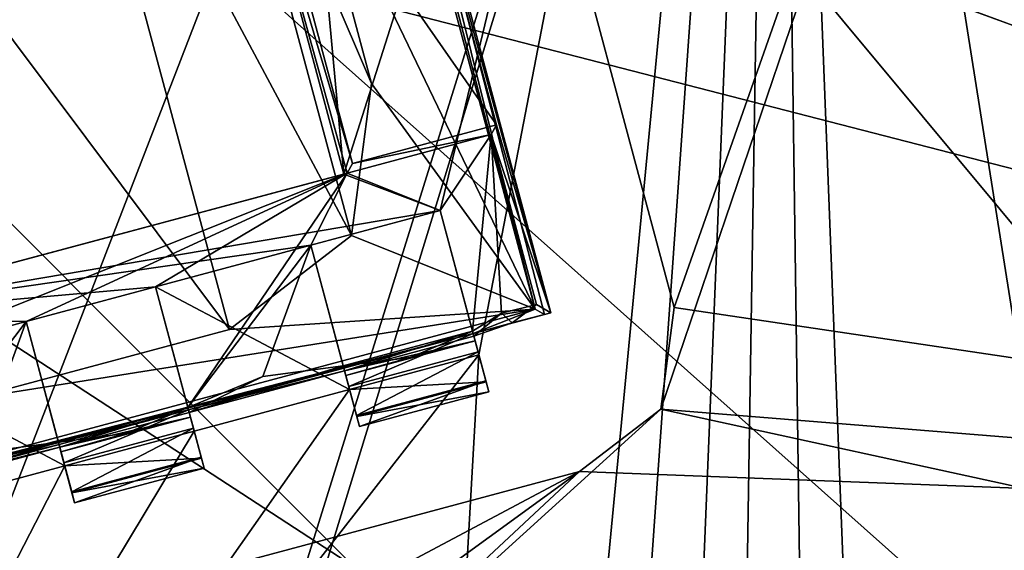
# Model space of a CAD drawing. Header units: millimetres. Extents: x -78 to 78, y -78 to 78.
# Tile 338 of 449: x 63.75 to 67.42, y 15.17 to 17.15. Entities that reach past the tile are written whole.
import ezdxf

# ---------------------------------------------------------------- set-up
doc = ezdxf.new("R2010")
doc.units = ezdxf.units.MM
doc.header["$LTSCALE"] = 41.718519
for name, color, linetype in [('1152', 7, 'CONTINUOUS'), ('1346', 7, 'CONTINUOUS'), ('1377', 7, 'CONTINUOUS'), ('1403', 7, 'CONTINUOUS'), ('1416', 7, 'CONTINUOUS'), ('1417', 7, 'CONTINUOUS'), ('1439', 7, 'CONTINUOUS'), ('1456', 7, 'CONTINUOUS'), ('1745', 7, 'CONTINUOUS'), ('1769', 7, 'CONTINUOUS'), ('2704', 7, 'CONTINUOUS'), ('2720', 7, 'CONTINUOUS'), ('2728', 7, 'CONTINUOUS'), ('328', 7, 'CONTINUOUS'), ('344', 7, 'CONTINUOUS'), ('4583', 7, 'CONTINUOUS'), ('4596', 7, 'CONTINUOUS'), ('4599', 7, 'CONTINUOUS'), ('4613', 7, 'CONTINUOUS'), ('4614', 7, 'CONTINUOUS'), ('4616', 7, 'CONTINUOUS'), ('4626', 7, 'CONTINUOUS'), ('4629', 7, 'CONTINUOUS'), ('4632', 7, 'CONTINUOUS'), ('4634', 7, 'CONTINUOUS'), ('4640', 7, 'CONTINUOUS'), ('4641', 7, 'CONTINUOUS'), ('4643', 7, 'CONTINUOUS'), ('4646', 7, 'CONTINUOUS'), ('4651', 7, 'CONTINUOUS'), ('4653', 7, 'CONTINUOUS'), ('4654', 7, 'CONTINUOUS'), ('4665', 7, 'CONTINUOUS'), ('4666', 7, 'CONTINUOUS'), ('4668', 7, 'CONTINUOUS'), ('4670', 7, 'CONTINUOUS'), ('4677', 7, 'CONTINUOUS'), ('4680', 7, 'CONTINUOUS'), ('4681', 7, 'CONTINUOUS'), ('4693', 7, 'CONTINUOUS'), ('4694', 7, 'CONTINUOUS'), ('4697', 7, 'CONTINUOUS'), ('4710', 7, 'CONTINUOUS'), ('4711', 7, 'CONTINUOUS'), ('4713', 7, 'CONTINUOUS'), ('4724', 7, 'CONTINUOUS'), ('4726', 7, 'CONTINUOUS'), ('4748', 7, 'CONTINUOUS')]:
    doc.layers.add(name, color=color, linetype=linetype)

msp = doc.modelspace()

# ---------------------------------------------------------------- linework, layer by layer
at = {"layer": '1152', "color": 7, "linetype": 'CONTINUOUS'}
for points in [[(65.4023, 30.4828, 19.2), (71.3198, 10.9606, 19.2), (65.4611, 30.0458, 22.9248), (65.4023, 30.4828, 19.2)], [(65.4611, 30.0458, 22.9248), (71.3198, 10.9606, 19.2), (68.451, 22.4946, 22.2), (65.4611, 30.0458, 22.9248)]]:
    msp.add_3dface(points, dxfattribs=at)
at = {"layer": '1346', "color": 7, "linetype": 'CONTINUOUS'}
for points in [[(65.3654, 19.1711, 22.2), (68.451, 22.4946, 22.2), (66.1937, 16.0801, 22.2), (65.3654, 19.1711, 22.2)], [(68.451, 22.4946, 22.2), (70.5276, 14.7446, 22.2), (66.1437, 15.7007, 22.2), (68.451, 22.4946, 22.2)], [(66.1937, 16.0801, 22.2), (68.451, 22.4946, 22.2), (66.1437, 15.7007, 22.2), (66.1937, 16.0801, 22.2)], [(70.5276, 14.7446, 22.2), (64.169, 13.9075, 22.2), (66.1437, 15.7007, 22.2), (70.5276, 14.7446, 22.2)], [(66.1437, 15.7007, 22.2), (64.169, 13.9075, 22.2), (65.8401, 15.4677, 22.2), (66.1437, 15.7007, 22.2)], [(63.0151, 13.9661, 22.2), (62.7491, 14.6395, 22.2), (65.8401, 15.4677, 22.2), (63.0151, 13.9661, 22.2)], [(64.169, 13.9075, 22.2), (63.0151, 13.9661, 22.2), (65.8401, 15.4677, 22.2), (64.169, 13.9075, 22.2)]]:
    msp.add_3dface(points, dxfattribs=at)
at = {"layer": '1377', "color": 7, "linetype": 'CONTINUOUS'}
for points in [[(71.8492, 15.2391, 23.2), (69.8428, 22.7271, 23.2), (65.1325, 19.4747, 23.2), (71.8492, 15.2391, 23.2)], [(71.8492, 15.2391, 23.2), (65.1325, 19.4747, 23.2), (65.3654, 19.1711, 23.2), (71.8492, 15.2391, 23.2)], [(71.8492, 15.2391, 23.2), (65.3654, 19.1711, 23.2), (66.1937, 16.0801, 23.2), (71.8492, 15.2391, 23.2)], [(71.8492, 15.2391, 23.2), (66.1937, 16.0801, 23.2), (66.1437, 15.7007, 23.2), (71.8492, 15.2391, 23.2)], [(65.8401, 15.4677, 23.2), (71.8492, 15.2391, 23.2), (66.1437, 15.7007, 23.2), (65.8401, 15.4677, 23.2)], [(65.8401, 15.4677, 23.2), (62.7491, 14.6395, 23.2), (64.1276, 14.2225, 23.2), (65.8401, 15.4677, 23.2)], [(71.8492, 15.2391, 23.2), (65.8401, 15.4677, 23.2), (64.1276, 14.2225, 23.2), (71.8492, 15.2391, 23.2)]]:
    msp.add_3dface(points, dxfattribs=at)
at = {"layer": '1403', "color": 7, "linetype": 'CONTINUOUS'}
msp.add_3dface([(65.4023, 30.4828, 19.2), (68.6904, 22.3216, 17.2), (71.3198, 10.9606, 19.2), (65.4023, 30.4828, 19.2)], dxfattribs=at)
at = {"layer": '1416', "color": 7, "linetype": 'CONTINUOUS'}
for points in [[(71.8492, 15.2391, 23.2), (64.1276, 14.2225, 23.2), (64.1646, 13.941, 23.2412), (71.8492, 15.2391, 23.2)], [(71.8894, 15.0993, 23.2104), (71.8492, 15.2391, 23.2), (64.1646, 13.941, 23.2412), (71.8894, 15.0993, 23.2104)]]:
    msp.add_3dface(points, dxfattribs=at)
at = {"layer": '1417', "color": 7, "linetype": 'CONTINUOUS'}
for points in [[(65.8401, 15.4677, 22.2), (62.7491, 14.6395, 22.2), (65.8401, 15.4677, 23.2), (65.8401, 15.4677, 22.2)], [(62.7491, 14.6395, 22.2), (62.7491, 14.6395, 23.2), (65.8401, 15.4677, 23.2), (62.7491, 14.6395, 22.2)]]:
    msp.add_3dface(points, dxfattribs=at)
at = {"layer": '1439', "color": 7, "linetype": 'CONTINUOUS'}
for points in [[(66.1937, 16.0801, 22.2), (66.1437, 15.7007, 22.2), (66.1937, 16.0801, 23.2), (66.1937, 16.0801, 22.2)], [(66.1937, 16.0801, 23.2), (66.1437, 15.7007, 22.2), (66.1437, 15.7007, 23.2), (66.1937, 16.0801, 23.2)], [(66.1437, 15.7007, 22.2), (65.8401, 15.4677, 22.2), (66.1437, 15.7007, 23.2), (66.1437, 15.7007, 22.2)], [(65.8401, 15.4677, 22.2), (65.8401, 15.4677, 23.2), (66.1437, 15.7007, 23.2), (65.8401, 15.4677, 22.2)]]:
    msp.add_3dface(points, dxfattribs=at)
at = {"layer": '1456', "color": 7, "linetype": 'CONTINUOUS'}
for points in [[(65.3654, 19.1711, 22.2), (66.1937, 16.0801, 22.2), (65.3654, 19.1711, 23.2), (65.3654, 19.1711, 22.2)], [(65.3654, 19.1711, 23.2), (66.1937, 16.0801, 22.2), (66.1937, 16.0801, 23.2), (65.3654, 19.1711, 23.2)]]:
    msp.add_3dface(points, dxfattribs=at)
at = {"layer": '1745', "linetype": 'CONTINUOUS'}
for points in [[(69.7599, 30.9897, 28.7), (56.7696, 51.03, 28.7), (56.7695, 10.7164, 28.7), (69.7599, 30.9897, 28.7)], [(75.9193, 7.9475, 28.7), (69.7599, 30.9897, 28.7), (53.7937, -21.0684, 28.7), (75.9193, 7.9475, 28.7)], [(53.7937, -21.0684, 28.7), (69.7599, 30.9897, 28.7), (56.7669, -10.73, 28.7), (53.7937, -21.0684, 28.7)], [(56.7669, -10.73, 28.7), (69.7599, 30.9897, 28.7), (57.7718, -0.0089, 28.7), (56.7669, -10.73, 28.7)], [(57.7718, -0.0089, 28.7), (69.7599, 30.9897, 28.7), (56.7695, 10.7164, 28.7), (57.7718, -0.0089, 28.7)]]:
    msp.add_3dface(points, dxfattribs=at)
at = {"layer": '1769', "linetype": 'CONTINUOUS'}
for points in [[(68.005, 27.6073, 26.2), (72.6977, 10.0938, 26.2), (60.6528, 24.562, 26.2), (68.005, 27.6073, 26.2)], [(60.6528, 24.562, 26.2), (72.6977, 10.0938, 26.2), (58.2182, 22.9916, 26.2), (60.6528, 24.562, 26.2)], [(72.6977, 10.0938, 26.2), (56.4893, 20.6607, 26.2), (58.2182, 22.9916, 26.2), (72.6977, 10.0938, 26.2)], [(72.6977, 10.0938, 26.2), (55.6942, 17.8776, 26.2), (56.4893, 20.6607, 26.2), (72.6977, 10.0938, 26.2)], [(72.6977, 10.0938, 26.2), (64.8079, 9.0551, 26.2), (55.6942, 17.8776, 26.2), (72.6977, 10.0938, 26.2)], [(64.8079, 9.0551, 26.2), (55.9316, 14.9868, 26.2), (55.6942, 17.8776, 26.2), (64.8079, 9.0551, 26.2)]]:
    msp.add_3dface(points, dxfattribs=at)
at = {"layer": '2704', "linetype": 'CONTINUOUS'}
for points in [[(65.15, 1.5817, 21.67), (66.5703, 21.6404, 21.67), (64.65, 1.5817, 21.67), (65.15, 1.5817, 21.67)], [(64.65, 1.5817, 21.67), (66.5703, 21.6404, 21.67), (65.4645, 15.9033, 21.67), (64.65, 1.5817, 21.67)], [(64.9606, 16.5777, 21.67), (66.5703, 21.6404, 21.67), (64.7898, 18.4214, 21.67), (64.9606, 16.5777, 21.67)], [(66.5703, 21.6404, 21.67), (64.9606, 16.5777, 21.67), (65.3204, 16.4412, 21.67), (66.5703, 21.6404, 21.67)], [(66.5703, 21.6404, 21.67), (65.15, 1.5817, 21.67), (65.75, 1.5817, 21.67), (66.5703, 21.6404, 21.67)], [(65.4645, 15.9033, 21.67), (66.5703, 21.6404, 21.67), (65.3204, 16.4412, 21.67), (65.4645, 15.9033, 21.67)], [(66.5703, 21.6404, 21.67), (65.75, 1.5817, 21.67), (66.25, 1.5817, 21.67), (66.5703, 21.6404, 21.67)], [(66.85, 1.5817, 21.67), (66.5703, 21.6404, 21.67), (66.25, 1.5817, 21.67), (66.85, 1.5817, 21.67)], [(69.9999, -0.0001, 21.67), (66.5703, 21.6404, 21.67), (67.35, 1.5817, 21.67), (69.9999, -0.0001, 21.67)], [(67.35, 1.5817, 21.67), (66.5703, 21.6404, 21.67), (66.85, 1.5817, 21.67), (67.35, 1.5817, 21.67)], [(64.5465, 18.1232, 21.67), (64.9606, 16.5777, 21.67), (64.7898, 18.4214, 21.67), (64.5465, 18.1232, 21.67)], [(64.9606, 16.5777, 21.67), (62.9558, 16.0406, 21.67), (65.3204, 16.4412, 21.67), (64.9606, 16.5777, 21.67)], [(65.3204, 16.4412, 21.67), (62.9558, 16.0406, 21.67), (64.8374, 16.3118, 21.67), (65.3204, 16.4412, 21.67)], [(62.9558, 16.0406, 21.67), (64.2579, 16.1565, 21.67), (64.8374, 16.3118, 21.67), (62.9558, 16.0406, 21.67)], [(64.8374, 16.3118, 21.67), (64.2579, 16.1565, 21.67), (64.9816, 15.7739, 21.67), (64.8374, 16.3118, 21.67)], [(62.9558, 16.0406, 21.67), (63.7749, 16.0271, 21.67), (64.2579, 16.1565, 21.67), (62.9558, 16.0406, 21.67)], [(64.2579, 16.1565, 21.67), (64.402, 15.6186, 21.67), (64.9816, 15.7739, 21.67), (64.2579, 16.1565, 21.67)], [(62.9558, 16.0406, 21.67), (63.1954, 15.8718, 21.67), (63.7749, 16.0271, 21.67), (62.9558, 16.0406, 21.67)], [(63.7749, 16.0271, 21.67), (63.1954, 15.8718, 21.67), (63.9191, 15.4892, 21.67), (63.7749, 16.0271, 21.67)], [(64.65, 1.5817, 21.67), (65.4645, 15.9033, 21.67), (61.5456, 10.8774, 21.67), (64.65, 1.5817, 21.67)], [(65.4645, 15.9033, 21.67), (64.9816, 15.7739, 21.67), (61.5456, 10.8774, 21.67), (65.4645, 15.9033, 21.67)], [(63.1954, 15.8718, 21.67), (63.3395, 15.3339, 21.67), (63.9191, 15.4892, 21.67), (63.1954, 15.8718, 21.67)], [(64.9816, 15.7739, 21.67), (64.402, 15.6186, 21.67), (61.5456, 10.8774, 21.67), (64.9816, 15.7739, 21.67)], [(64.402, 15.6186, 21.67), (63.9191, 15.4892, 21.67), (61.5456, 10.8774, 21.67), (64.402, 15.6186, 21.67)], [(63.9191, 15.4892, 21.67), (63.3395, 15.3339, 21.67), (61.5456, 10.8774, 21.67), (63.9191, 15.4892, 21.67)]]:
    msp.add_3dface(points, dxfattribs=at)
at = {"layer": '2720', "linetype": 'CONTINUOUS'}
for points in [[(66.5547, 21.688, 20.074), (69.1341, 10.9737, 20.074), (58.725, 21.3895, 20.074), (66.5547, 21.688, 20.074)], [(69.1341, 10.9737, 20.074), (69.9999, -0.0001, 20.074), (58.725, 21.3895, 20.074), (69.1341, 10.9737, 20.074)], [(58.725, 21.3895, 20.074), (69.9999, -0.0001, 20.074), (62.4999, -0.0001, 20.074), (58.725, 21.3895, 20.074)]]:
    msp.add_3dface(points, dxfattribs=at)
at = {"layer": '2728', "linetype": 'CONTINUOUS'}
for points in [[(66.5547, 21.688, 20.074), (66.5703, 21.6404, 21.67), (69.1341, 10.9737, 20.074), (66.5547, 21.688, 20.074)], [(66.5703, 21.6404, 21.67), (69.9999, -0.0001, 21.67), (69.1341, 10.9737, 20.074), (66.5703, 21.6404, 21.67)]]:
    msp.add_3dface(points, dxfattribs=at)
at = {"layer": '328', "linetype": 'CONTINUOUS'}
for points in [[(15.5, 30, 15), (32.5, 30, 15), (72.3187, 15.3427, 15), (15.5, 30, 15)], [(47.5, -30, 15), (15.5, 30, 15), (67, -30, 15), (47.5, -30, 15)], [(67, -30, 15), (15.5, 30, 15), (67.5, -30, 15), (67, -30, 15)], [(67.5, -30, 15), (15.5, 30, 15), (72.3187, -15.3427, 15), (67.5, -30, 15)], [(72.3187, -15.3427, 15), (15.5, 30, 15), (73.9493, 0, 15), (72.3187, -15.3427, 15)], [(73.9493, 0, 15), (15.5, 30, 15), (72.3187, 15.3427, 15), (73.9493, 0, 15)], [(32.5, 30, 15), (47.5, 30, 15), (72.3187, 15.3427, 15), (32.5, 30, 15)], [(47.5, 30, 15), (67, 30, 15), (72.3187, 15.3427, 15), (47.5, 30, 15)], [(72.3187, 15.3427, 15), (67, 30, 15), (67.5, 30, 15), (72.3187, 15.3427, 15)]]:
    msp.add_3dface(points, dxfattribs=at)
at = {"layer": '344', "linetype": 'CONTINUOUS'}
for points in [[(47.5, 30, 16.5), (15.5, -30, 16.5), (67, 30, 16.5), (47.5, 30, 16.5)], [(67, 30, 16.5), (15.5, -30, 16.5), (67.5, 30, 16.5), (67, 30, 16.5)], [(67.5, 30, 16.5), (15.5, -30, 16.5), (72.3187, 15.3427, 16.5), (67.5, 30, 16.5)], [(72.3187, 15.3427, 16.5), (15.5, -30, 16.5), (73.9493, 0, 16.5), (72.3187, 15.3427, 16.5)]]:
    msp.add_3dface(points, dxfattribs=at)
at = {"layer": '4583', "linetype": 'CONTINUOUS'}
for points in [[(62.9439, 16.0374, 21.845), (64.9606, 16.5777, 21.67), (64.9724, 16.5809, 21.845), (62.9439, 16.0374, 21.845)], [(62.9558, 16.0406, 21.67), (64.9606, 16.5777, 21.67), (62.9439, 16.0374, 21.845), (62.9558, 16.0406, 21.67)]]:
    msp.add_3dface(points, dxfattribs=at)
at = {"layer": '4596', "linetype": 'CONTINUOUS'}
for points in [[(64.2579, 16.1565, 21.67), (63.7749, 16.0271, 21.67), (64.2579, 16.1565, 21.845), (64.2579, 16.1565, 21.67)], [(63.7749, 16.0271, 21.67), (63.7749, 16.0271, 21.845), (64.2579, 16.1565, 21.845), (63.7749, 16.0271, 21.67)]]:
    msp.add_3dface(points, dxfattribs=at)
at = {"layer": '4599', "linetype": 'CONTINUOUS'}
for points in [[(64.9606, 16.5777, 21.67), (64.5465, 18.1232, 21.67), (64.9724, 16.5809, 21.845), (64.9606, 16.5777, 21.67)], [(64.9724, 16.5809, 21.845), (64.5465, 18.1232, 21.67), (64.9934, 16.6173, 22.27), (64.9724, 16.5809, 21.845)], [(64.9934, 16.6173, 22.27), (64.5465, 18.1232, 21.67), (64.5947, 18.1054, 22.27), (64.9934, 16.6173, 22.27)]]:
    msp.add_3dface(points, dxfattribs=at)
at = {"layer": '4613', "linetype": 'CONTINUOUS'}
for points in [[(64.402, 15.6186, 21.67), (64.2579, 16.1565, 21.67), (64.2579, 16.1565, 21.845), (64.402, 15.6186, 21.67)], [(64.402, 15.6186, 21.67), (64.2579, 16.1565, 21.845), (64.429, 15.5179, 21.7623), (64.402, 15.6186, 21.67)], [(64.2579, 16.1565, 21.845), (64.3785, 15.7065, 21.8612), (64.429, 15.5179, 21.7623), (64.2579, 16.1565, 21.845)], [(64.3785, 15.7065, 21.8612), (64.4391, 15.4804, 21.896), (64.429, 15.5179, 21.7623), (64.3785, 15.7065, 21.8612)], [(64.4391, 15.4804, 21.896), (64.3785, 15.7065, 21.8612), (64.3881, 15.6706, 22.1542), (64.4391, 15.4804, 21.896)], [(64.3834, 15.6881, 22.4493), (64.3808, 15.6977, 22.6698), (64.4281, 15.5212, 22.5598), (64.3834, 15.6881, 22.4493)], [(64.4281, 15.5212, 22.5598), (64.3808, 15.6977, 22.6698), (64.3991, 15.6294, 22.652), (64.4281, 15.5212, 22.5598)], [(64.4391, 15.4804, 22.421), (64.3834, 15.6881, 22.4493), (64.4281, 15.5212, 22.5598), (64.4391, 15.4804, 22.421)], [(64.3834, 15.6881, 22.4493), (64.4391, 15.4804, 22.421), (64.3881, 15.6706, 22.1542), (64.3834, 15.6881, 22.4493)], [(64.4391, 15.4804, 22.421), (64.4391, 15.4804, 21.896), (64.3881, 15.6706, 22.1542), (64.4391, 15.4804, 22.421)]]:
    msp.add_3dface(points, dxfattribs=at)
at = {"layer": '4614', "linetype": 'CONTINUOUS'}
for points in [[(63.7749, 16.0271, 21.67), (63.9191, 15.4892, 21.67), (63.946, 15.3885, 21.7623), (63.7749, 16.0271, 21.67)], [(63.7749, 16.0271, 21.845), (63.7749, 16.0271, 21.67), (63.946, 15.3885, 21.7623), (63.7749, 16.0271, 21.845)], [(63.8955, 15.5773, 21.8612), (63.7749, 16.0271, 21.845), (63.946, 15.3885, 21.7623), (63.8955, 15.5773, 21.8612)], [(63.9051, 15.5412, 22.1557), (63.8955, 15.5773, 21.8612), (63.9561, 15.351, 21.896), (63.9051, 15.5412, 22.1557)], [(63.9561, 15.351, 21.896), (63.8955, 15.5773, 21.8612), (63.946, 15.3885, 21.7623), (63.9561, 15.351, 21.896)], [(63.8979, 15.5683, 22.6698), (63.9004, 15.5587, 22.4493), (63.9162, 15.5, 22.652), (63.8979, 15.5683, 22.6698)], [(63.9004, 15.5587, 22.4493), (63.9051, 15.5412, 22.1557), (63.9561, 15.351, 22.421), (63.9004, 15.5587, 22.4493)], [(63.9162, 15.5, 22.652), (63.9004, 15.5587, 22.4493), (63.9452, 15.3917, 22.5598), (63.9162, 15.5, 22.652)], [(63.9452, 15.3917, 22.5598), (63.9004, 15.5587, 22.4493), (63.9561, 15.351, 22.421), (63.9452, 15.3917, 22.5598)], [(63.9561, 15.351, 22.421), (63.9051, 15.5412, 22.1557), (63.9561, 15.351, 21.896), (63.9561, 15.351, 22.421)]]:
    msp.add_3dface(points, dxfattribs=at)
at = {"layer": '4616', "linetype": 'CONTINUOUS'}
for points in [[(65.5097, 16.7249, 21.845), (64.9934, 16.6173, 22.27), (65.5307, 16.7613, 22.27), (65.5097, 16.7249, 21.845)], [(64.9724, 16.5809, 21.845), (64.9934, 16.6173, 22.27), (65.5097, 16.7249, 21.845), (64.9724, 16.5809, 21.845)]]:
    msp.add_3dface(points, dxfattribs=at)
at = {"layer": '4626', "linetype": 'CONTINUOUS'}
for points in [[(64.9816, 15.7739, 21.67), (65.4645, 15.9033, 21.67), (65.4915, 15.8026, 21.7623), (64.9816, 15.7739, 21.67)], [(65.0086, 15.6732, 21.7623), (64.9816, 15.7739, 21.67), (65.4915, 15.8026, 21.7623), (65.0086, 15.6732, 21.7623)], [(65.5016, 15.7651, 21.896), (65.0086, 15.6732, 21.7623), (65.4915, 15.8026, 21.7623), (65.5016, 15.7651, 21.896)], [(65.0186, 15.6357, 21.896), (65.0086, 15.6732, 21.7623), (65.5016, 15.7651, 21.896), (65.0186, 15.6357, 21.896)]]:
    msp.add_3dface(points, dxfattribs=at)
at = {"layer": '4629', "linetype": 'CONTINUOUS'}
for points in [[(63.9191, 15.4892, 21.67), (64.402, 15.6186, 21.67), (64.429, 15.5179, 21.7623), (63.9191, 15.4892, 21.67)], [(63.946, 15.3885, 21.7623), (63.9191, 15.4892, 21.67), (64.429, 15.5179, 21.7623), (63.946, 15.3885, 21.7623)], [(64.4391, 15.4804, 21.896), (63.946, 15.3885, 21.7623), (64.429, 15.5179, 21.7623), (64.4391, 15.4804, 21.896)], [(63.9561, 15.351, 21.896), (63.946, 15.3885, 21.7623), (64.4391, 15.4804, 21.896), (63.9561, 15.351, 21.896)]]:
    msp.add_3dface(points, dxfattribs=at)
at = {"layer": '4632', "linetype": 'CONTINUOUS'}
for points in [[(65.5307, 16.7613, 22.27), (64.5947, 18.1054, 22.27), (65.132, 18.2494, 22.27), (65.5307, 16.7613, 22.27)], [(64.9934, 16.6173, 22.27), (64.5947, 18.1054, 22.27), (65.5307, 16.7613, 22.27), (64.9934, 16.6173, 22.27)]]:
    msp.add_3dface(points, dxfattribs=at)
at = {"layer": '4634', "linetype": 'CONTINUOUS'}
for points in [[(65.3204, 16.4412, 21.845), (64.9724, 16.5809, 21.845), (65.5097, 16.7249, 21.845), (65.3204, 16.4412, 21.845)], [(65.441, 15.9912, 21.845), (65.3204, 16.4412, 21.845), (65.5097, 16.7249, 21.845), (65.441, 15.9912, 21.845)], [(65.5484, 16.0581, 21.845), (65.441, 15.9912, 21.845), (65.5097, 16.7249, 21.845), (65.5484, 16.0581, 21.845)], [(65.6796, 16.091, 21.845), (65.5484, 16.0581, 21.845), (65.5097, 16.7249, 21.845), (65.6796, 16.091, 21.845)], [(62.9439, 16.0374, 21.845), (64.9724, 16.5809, 21.845), (63.1954, 15.8718, 21.845), (62.9439, 16.0374, 21.845)], [(63.1954, 15.8718, 21.845), (64.9724, 16.5809, 21.845), (63.7749, 16.0271, 21.845), (63.1954, 15.8718, 21.845)], [(63.7749, 16.0271, 21.845), (64.9724, 16.5809, 21.845), (64.2579, 16.1565, 21.845), (63.7749, 16.0271, 21.845)], [(64.9724, 16.5809, 21.845), (64.3785, 15.7065, 21.8612), (64.2579, 16.1565, 21.845), (64.9724, 16.5809, 21.845)], [(64.3785, 15.7065, 21.8612), (64.9724, 16.5809, 21.845), (64.8374, 16.3118, 21.845), (64.3785, 15.7065, 21.8612)], [(64.8374, 16.3118, 21.845), (64.9724, 16.5809, 21.845), (65.3204, 16.4412, 21.845), (64.8374, 16.3118, 21.845)], [(64.6582, 15.8217, 21.845), (64.3785, 15.7065, 21.8612), (64.8374, 16.3118, 21.845), (64.6582, 15.8217, 21.845)], [(64.958, 15.862, 21.845), (64.6582, 15.8217, 21.845), (64.8374, 16.3118, 21.845), (64.958, 15.862, 21.845)], [(63.316, 15.4218, 21.8612), (63.1954, 15.8718, 21.845), (63.7749, 16.0271, 21.845), (63.316, 15.4218, 21.8612)], [(63.5956, 15.537, 21.845), (63.316, 15.4218, 21.8612), (63.7749, 16.0271, 21.845), (63.5956, 15.537, 21.845)], [(63.8955, 15.5773, 21.8612), (63.5956, 15.537, 21.845), (63.7749, 16.0271, 21.845), (63.8955, 15.5773, 21.8612)]]:
    msp.add_3dface(points, dxfattribs=at)
at = {"layer": '4640', "linetype": 'CONTINUOUS'}
for points in [[(64.8374, 16.3118, 21.67), (64.9816, 15.7739, 21.67), (65.0086, 15.6732, 21.7623), (64.8374, 16.3118, 21.67)], [(64.8374, 16.3118, 21.845), (64.8374, 16.3118, 21.67), (65.0086, 15.6732, 21.7623), (64.8374, 16.3118, 21.845)], [(64.958, 15.862, 21.845), (64.8374, 16.3118, 21.845), (65.0086, 15.6732, 21.7623), (64.958, 15.862, 21.845)], [(64.9676, 15.8259, 22.1557), (64.958, 15.862, 21.845), (65.0186, 15.6357, 21.896), (64.9676, 15.8259, 22.1557)], [(65.0186, 15.6357, 21.896), (64.958, 15.862, 21.845), (65.0086, 15.6732, 21.7623), (65.0186, 15.6357, 21.896)], [(64.9604, 15.853, 22.6698), (64.9629, 15.8434, 22.4493), (64.9787, 15.7847, 22.652), (64.9604, 15.853, 22.6698)], [(64.9629, 15.8434, 22.4493), (64.9676, 15.8259, 22.1557), (65.0186, 15.6357, 22.421), (64.9629, 15.8434, 22.4493)], [(64.9787, 15.7847, 22.652), (64.9629, 15.8434, 22.4493), (65.0077, 15.6764, 22.5598), (64.9787, 15.7847, 22.652)], [(65.0077, 15.6764, 22.5598), (64.9629, 15.8434, 22.4493), (65.0186, 15.6357, 22.421), (65.0077, 15.6764, 22.5598)], [(65.0186, 15.6357, 22.421), (64.9676, 15.8259, 22.1557), (65.0186, 15.6357, 21.896), (65.0186, 15.6357, 22.421)]]:
    msp.add_3dface(points, dxfattribs=at)
at = {"layer": '4641', "linetype": 'CONTINUOUS'}
for points in [[(65.4645, 15.9033, 21.67), (65.3204, 16.4412, 21.67), (65.3204, 16.4412, 21.845), (65.4645, 15.9033, 21.67)], [(65.4645, 15.9033, 21.67), (65.3204, 16.4412, 21.845), (65.4915, 15.8026, 21.7623), (65.4645, 15.9033, 21.67)], [(65.3204, 16.4412, 21.845), (65.441, 15.9912, 21.845), (65.4915, 15.8026, 21.7623), (65.3204, 16.4412, 21.845)], [(65.441, 15.9912, 21.845), (65.5016, 15.7651, 21.896), (65.4915, 15.8026, 21.7623), (65.441, 15.9912, 21.845)], [(65.5016, 15.7651, 21.896), (65.441, 15.9912, 21.845), (65.4506, 15.9553, 22.1542), (65.5016, 15.7651, 21.896)], [(65.4459, 15.9728, 22.4493), (65.4433, 15.9824, 22.6698), (65.4906, 15.8059, 22.5598), (65.4459, 15.9728, 22.4493)], [(65.4906, 15.8059, 22.5598), (65.4433, 15.9824, 22.6698), (65.4616, 15.9141, 22.652), (65.4906, 15.8059, 22.5598)], [(65.5016, 15.7651, 22.421), (65.4459, 15.9728, 22.4493), (65.4906, 15.8059, 22.5598), (65.5016, 15.7651, 22.421)], [(65.4459, 15.9728, 22.4493), (65.5016, 15.7651, 22.421), (65.4506, 15.9553, 22.1542), (65.4459, 15.9728, 22.4493)], [(65.5016, 15.7651, 22.421), (65.5016, 15.7651, 21.896), (65.4506, 15.9553, 22.1542), (65.5016, 15.7651, 22.421)]]:
    msp.add_3dface(points, dxfattribs=at)
at = {"layer": '4643', "linetype": 'CONTINUOUS'}
for points in [[(63.9561, 15.351, 22.421), (63.9561, 15.351, 21.896), (64.4391, 15.4804, 22.421), (63.9561, 15.351, 22.421)], [(63.9561, 15.351, 21.896), (64.4391, 15.4804, 21.896), (64.4391, 15.4804, 22.421), (63.9561, 15.351, 21.896)]]:
    msp.add_3dface(points, dxfattribs=at)
at = {"layer": '4646', "linetype": 'CONTINUOUS'}
for points in [[(64.9567, 18.9578, 22.47), (65.7331, 16.0601, 22.47), (65.132, 18.2494, 22.27), (64.9567, 18.9578, 22.47)], [(65.7331, 16.0601, 22.47), (65.5307, 16.7613, 22.27), (65.132, 18.2494, 22.27), (65.7331, 16.0601, 22.47)], [(65.7331, 16.0601, 22.47), (65.5097, 16.7249, 21.845), (65.5307, 16.7613, 22.27), (65.7331, 16.0601, 22.47)], [(65.7331, 16.0601, 22.47), (65.6796, 16.091, 21.845), (65.5097, 16.7249, 21.845), (65.7331, 16.0601, 22.47)]]:
    msp.add_3dface(points, dxfattribs=at)
at = {"layer": '4651', "linetype": 'CONTINUOUS'}
for points in [[(65.3204, 16.4412, 21.67), (64.8374, 16.3118, 21.67), (65.3204, 16.4412, 21.845), (65.3204, 16.4412, 21.67)], [(64.8374, 16.3118, 21.67), (64.8374, 16.3118, 21.845), (65.3204, 16.4412, 21.845), (64.8374, 16.3118, 21.67)]]:
    msp.add_3dface(points, dxfattribs=at)
at = {"layer": '4653', "linetype": 'CONTINUOUS'}
for points in [[(63.9004, 15.5587, 22.4493), (64.3834, 15.6881, 22.4493), (64.3881, 15.6706, 22.1542), (63.9004, 15.5587, 22.4493)], [(64.3881, 15.6706, 22.1542), (64.3785, 15.7065, 21.8612), (64.1458, 15.6089, 21.9003), (64.3881, 15.6706, 22.1542)], [(63.9051, 15.5412, 22.1557), (63.9004, 15.5587, 22.4493), (64.3881, 15.6706, 22.1542), (63.9051, 15.5412, 22.1557)], [(63.9051, 15.5412, 22.1557), (64.3881, 15.6706, 22.1542), (64.1458, 15.6089, 21.9003), (63.9051, 15.5412, 22.1557)], [(63.8955, 15.5773, 21.8612), (63.9051, 15.5412, 22.1557), (64.1458, 15.6089, 21.9003), (63.8955, 15.5773, 21.8612)]]:
    msp.add_3dface(points, dxfattribs=at)
at = {"layer": '4654', "linetype": 'CONTINUOUS'}
for points in [[(65.5484, 16.0581, 21.845), (65.4459, 15.9728, 22.4493), (65.441, 15.9912, 21.845), (65.5484, 16.0581, 21.845)], [(65.5881, 16.0219, 22.46), (65.4459, 15.9728, 22.4493), (65.5484, 16.0581, 21.845), (65.5881, 16.0219, 22.46)], [(65.6796, 16.091, 21.845), (65.5881, 16.0219, 22.46), (65.5484, 16.0581, 21.845), (65.6796, 16.091, 21.845)], [(65.7331, 16.0601, 22.47), (65.5881, 16.0219, 22.46), (65.6796, 16.091, 21.845), (65.7331, 16.0601, 22.47)], [(65.441, 15.9912, 21.845), (64.9629, 15.8434, 22.4493), (64.958, 15.862, 21.845), (65.441, 15.9912, 21.845)], [(65.4459, 15.9728, 22.4493), (64.9629, 15.8434, 22.4493), (65.441, 15.9912, 21.845), (65.4459, 15.9728, 22.4493)], [(64.9629, 15.8434, 22.4493), (64.3834, 15.6881, 22.4493), (64.958, 15.862, 21.845), (64.9629, 15.8434, 22.4493)], [(64.958, 15.862, 21.845), (64.3834, 15.6881, 22.4493), (64.6582, 15.8217, 21.845), (64.958, 15.862, 21.845)], [(64.6582, 15.8217, 21.845), (64.3834, 15.6881, 22.4493), (64.3785, 15.7065, 21.8612), (64.6582, 15.8217, 21.845)], [(64.3785, 15.7065, 21.8612), (63.9004, 15.5587, 22.4493), (63.8955, 15.5773, 21.8612), (64.3785, 15.7065, 21.8612)], [(64.3834, 15.6881, 22.4493), (63.9004, 15.5587, 22.4493), (64.3785, 15.7065, 21.8612), (64.3834, 15.6881, 22.4493)], [(63.9004, 15.5587, 22.4493), (63.3209, 15.4034, 22.4493), (63.8955, 15.5773, 21.8612), (63.9004, 15.5587, 22.4493)], [(63.8955, 15.5773, 21.8612), (63.3209, 15.4034, 22.4493), (63.5956, 15.537, 21.845), (63.8955, 15.5773, 21.8612)]]:
    msp.add_3dface(points, dxfattribs=at)
at = {"layer": '4665', "linetype": 'CONTINUOUS'}
for points in [[(65.4506, 15.9553, 22.1542), (65.441, 15.9912, 21.845), (65.2083, 15.8936, 21.9003), (65.4506, 15.9553, 22.1542)], [(64.9629, 15.8434, 22.4493), (65.4459, 15.9728, 22.4493), (65.4506, 15.9553, 22.1542), (64.9629, 15.8434, 22.4493)], [(64.9676, 15.8259, 22.1557), (64.9629, 15.8434, 22.4493), (65.4506, 15.9553, 22.1542), (64.9676, 15.8259, 22.1557)], [(64.9676, 15.8259, 22.1557), (65.4506, 15.9553, 22.1542), (65.2083, 15.8936, 21.9003), (64.9676, 15.8259, 22.1557)], [(64.958, 15.862, 21.845), (64.9676, 15.8259, 22.1557), (65.2083, 15.8936, 21.9003), (64.958, 15.862, 21.845)]]:
    msp.add_3dface(points, dxfattribs=at)
at = {"layer": '4666', "linetype": 'CONTINUOUS'}
for points in [[(65.0186, 15.6357, 22.421), (65.0186, 15.6357, 21.896), (65.5016, 15.7651, 22.421), (65.0186, 15.6357, 22.421)], [(65.0186, 15.6357, 21.896), (65.5016, 15.7651, 21.896), (65.5016, 15.7651, 22.421), (65.0186, 15.6357, 21.896)]]:
    msp.add_3dface(points, dxfattribs=at)
at = {"layer": '4668', "linetype": 'CONTINUOUS'}
for points in [[(63.9162, 15.5, 22.652), (63.9452, 15.3917, 22.5598), (64.3991, 15.6294, 22.652), (63.9162, 15.5, 22.652)], [(63.9452, 15.3917, 22.5598), (64.4281, 15.5212, 22.5598), (64.3991, 15.6294, 22.652), (63.9452, 15.3917, 22.5598)], [(63.9452, 15.3917, 22.5598), (63.9561, 15.351, 22.421), (64.4281, 15.5212, 22.5598), (63.9452, 15.3917, 22.5598)], [(63.9561, 15.351, 22.421), (64.4391, 15.4804, 22.421), (64.4281, 15.5212, 22.5598), (63.9561, 15.351, 22.421)]]:
    msp.add_3dface(points, dxfattribs=at)
at = {"layer": '4670', "linetype": 'CONTINUOUS'}
for points in [[(63.8979, 15.5683, 22.6698), (63.3183, 15.413, 22.6698), (63.9004, 15.5587, 22.4493), (63.8979, 15.5683, 22.6698)], [(63.3183, 15.413, 22.6698), (63.3209, 15.4034, 22.4493), (63.9004, 15.5587, 22.4493), (63.3183, 15.413, 22.6698)]]:
    msp.add_3dface(points, dxfattribs=at)
at = {"layer": '4677', "linetype": 'CONTINUOUS'}
for points in [[(63.8979, 15.5683, 22.6698), (63.9162, 15.5, 22.652), (64.3808, 15.6977, 22.6698), (63.8979, 15.5683, 22.6698)], [(63.9162, 15.5, 22.652), (64.3991, 15.6294, 22.652), (64.3808, 15.6977, 22.6698), (63.9162, 15.5, 22.652)]]:
    msp.add_3dface(points, dxfattribs=at)
at = {"layer": '4680', "linetype": 'CONTINUOUS'}
msp.add_3dface([(64.3785, 15.7065, 21.8612), (63.8955, 15.5773, 21.8612), (64.1458, 15.6089, 21.9003), (64.3785, 15.7065, 21.8612)], dxfattribs=at)
at = {"layer": '4681', "linetype": 'CONTINUOUS'}
for points in [[(64.9604, 15.853, 22.6698), (64.3808, 15.6977, 22.6698), (64.9629, 15.8434, 22.4493), (64.9604, 15.853, 22.6698)], [(64.3808, 15.6977, 22.6698), (64.3834, 15.6881, 22.4493), (64.9629, 15.8434, 22.4493), (64.3808, 15.6977, 22.6698)]]:
    msp.add_3dface(points, dxfattribs=at)
at = {"layer": '4693', "linetype": 'CONTINUOUS'}
msp.add_3dface([(65.441, 15.9912, 21.845), (64.958, 15.862, 21.845), (65.2083, 15.8936, 21.9003), (65.441, 15.9912, 21.845)], dxfattribs=at)
at = {"layer": '4694', "linetype": 'CONTINUOUS'}
for points in [[(64.9787, 15.7847, 22.652), (65.0077, 15.6764, 22.5598), (65.4616, 15.9141, 22.652), (64.9787, 15.7847, 22.652)], [(65.0077, 15.6764, 22.5598), (65.4906, 15.8059, 22.5598), (65.4616, 15.9141, 22.652), (65.0077, 15.6764, 22.5598)], [(65.0077, 15.6764, 22.5598), (65.0186, 15.6357, 22.421), (65.4906, 15.8059, 22.5598), (65.0077, 15.6764, 22.5598)], [(65.0186, 15.6357, 22.421), (65.5016, 15.7651, 22.421), (65.4906, 15.8059, 22.5598), (65.0186, 15.6357, 22.421)]]:
    msp.add_3dface(points, dxfattribs=at)
at = {"layer": '4697', "linetype": 'CONTINUOUS'}
for points in [[(65.6748, 16.0733, 23.47), (62.5895, 15.2466, 23.47), (65.4433, 15.9824, 22.6698), (65.6748, 16.0733, 23.47)], [(65.709, 16.0536, 22.67), (65.6748, 16.0733, 23.47), (65.4433, 15.9824, 22.6698), (65.709, 16.0536, 22.67)], [(65.4433, 15.9824, 22.6698), (62.5895, 15.2466, 23.47), (64.9604, 15.853, 22.6698), (65.4433, 15.9824, 22.6698)], [(64.9604, 15.853, 22.6698), (62.5895, 15.2466, 23.47), (64.3808, 15.6977, 22.6698), (64.9604, 15.853, 22.6698)], [(64.3808, 15.6977, 22.6698), (62.5895, 15.2466, 23.47), (63.8979, 15.5683, 22.6698), (64.3808, 15.6977, 22.6698)], [(63.8979, 15.5683, 22.6698), (62.5895, 15.2466, 23.47), (63.3183, 15.413, 22.6698), (63.8979, 15.5683, 22.6698)]]:
    msp.add_3dface(points, dxfattribs=at)
at = {"layer": '4710', "linetype": 'CONTINUOUS'}
for points in [[(64.9604, 15.853, 22.6698), (64.9787, 15.7847, 22.652), (65.4433, 15.9824, 22.6698), (64.9604, 15.853, 22.6698)], [(64.9787, 15.7847, 22.652), (65.4616, 15.9141, 22.652), (65.4433, 15.9824, 22.6698), (64.9787, 15.7847, 22.652)]]:
    msp.add_3dface(points, dxfattribs=at)
at = {"layer": '4711', "linetype": 'CONTINUOUS'}
for points in [[(65.709, 16.0536, 22.67), (65.4433, 15.9824, 22.6698), (65.7331, 16.0601, 22.47), (65.709, 16.0536, 22.67)], [(65.7331, 16.0601, 22.47), (65.4433, 15.9824, 22.6698), (65.5881, 16.0219, 22.46), (65.7331, 16.0601, 22.47)], [(65.5881, 16.0219, 22.46), (65.4433, 15.9824, 22.6698), (65.4459, 15.9728, 22.4493), (65.5881, 16.0219, 22.46)]]:
    msp.add_3dface(points, dxfattribs=at)
at = {"layer": '4713', "linetype": 'CONTINUOUS'}
for points in [[(64.9567, 18.9578, 22.67), (65.709, 16.0536, 22.67), (64.9567, 18.9578, 22.47), (64.9567, 18.9578, 22.67)], [(64.9567, 18.9578, 22.47), (65.709, 16.0536, 22.67), (65.7331, 16.0601, 22.47), (64.9567, 18.9578, 22.47)]]:
    msp.add_3dface(points, dxfattribs=at)
at = {"layer": '4724', "linetype": 'CONTINUOUS'}
for points in [[(65.6748, 16.0733, 23.47), (65.06, 18.3677, 23.47), (64.805, 17.8819, 23.47), (65.6748, 16.0733, 23.47)], [(65.0638, 16.916, 23.47), (65.6748, 16.0733, 23.47), (64.805, 17.8819, 23.47), (65.0638, 16.916, 23.47)], [(64.9898, 16.3485, 23.47), (65.6748, 16.0733, 23.47), (65.0638, 16.916, 23.47), (64.9898, 16.3485, 23.47)], [(64.5335, 15.9974, 23.47), (65.6748, 16.0733, 23.47), (64.9898, 16.3485, 23.47), (64.5335, 15.9974, 23.47)], [(62.5895, 15.2466, 23.47), (65.6748, 16.0733, 23.47), (63.5675, 15.7386, 23.47), (62.5895, 15.2466, 23.47)], [(63.5675, 15.7386, 23.47), (65.6748, 16.0733, 23.47), (64.5335, 15.9974, 23.47), (63.5675, 15.7386, 23.47)]]:
    msp.add_3dface(points, dxfattribs=at)
at = {"layer": '4726', "linetype": 'CONTINUOUS'}
for points in [[(63.8864, 18.4122, 23.47), (62.9205, 18.1534, 23.47), (64.5335, 15.9974, 23.47), (63.8864, 18.4122, 23.47)], [(63.8864, 18.4122, 23.47), (64.5335, 15.9974, 23.47), (64.9898, 16.3485, 23.47), (63.8864, 18.4122, 23.47)], [(63.8864, 18.4122, 23.47), (64.9898, 16.3485, 23.47), (64.4539, 18.3383, 23.47), (63.8864, 18.4122, 23.47)], [(64.9898, 16.3485, 23.47), (65.0638, 16.916, 23.47), (64.4539, 18.3383, 23.47), (64.9898, 16.3485, 23.47)], [(65.0638, 16.916, 23.47), (64.805, 17.8819, 23.47), (64.4539, 18.3383, 23.47), (65.0638, 16.916, 23.47)], [(62.9205, 18.1534, 23.47), (63.5675, 15.7386, 23.47), (64.5335, 15.9974, 23.47), (62.9205, 18.1534, 23.47)]]:
    msp.add_3dface(points, dxfattribs=at)
at = {"layer": '4748', "linetype": 'CONTINUOUS'}
for points in [[(64.9567, 18.9578, 22.67), (65.075, 18.3792, 22.97), (65.6748, 16.0733, 23.47), (64.9567, 18.9578, 22.67)], [(65.709, 16.0536, 22.67), (64.9567, 18.9578, 22.67), (65.6748, 16.0733, 23.47), (65.709, 16.0536, 22.67)], [(65.075, 18.3792, 22.97), (65.06, 18.3677, 23.47), (65.6748, 16.0733, 23.47), (65.075, 18.3792, 22.97)]]:
    msp.add_3dface(points, dxfattribs=at)

doc.saveas('drawing.dxf')
